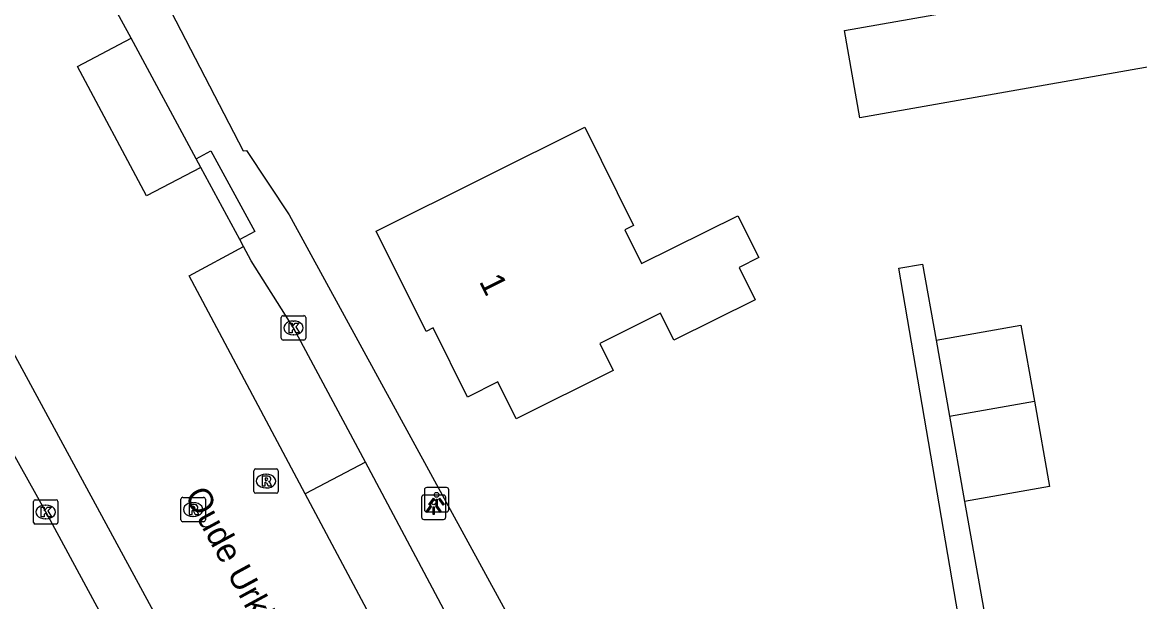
# Model space of a CAD drawing. Extents: x 162880 to 165536, y 384011 to 385179.
# Drawn here: x 164236.51 to 164282.3, y 384274.97 to 384298.69 of the extents above; entities that cross this region are included whole.
import ezdxf

# ---------------------------------------------------------------- set-up
doc = ezdxf.new("R2010")
doc.units = 0
for name, color, linetype in [('IMGEO_Kolk', 7, 'Continuous'), ('IMGEO_Lichtpunt', 7, 'Continuous'), ('IMGEO_Openbare_ruimte_label', 7, 'Continuous'), ('IMGEO_OVBaan_gesloten', 7, 'Continuous'), ('IMGEO_Pand', 7, 'Continuous'), ('IMGEO_Pand_nummerreeks', 7, 'Continuous'), ('IMGEO_Rijbaan_lokaal_gesloten', 7, 'Continuous'), ('IMGEO_Rioolput', 7, 'Continuous'), ('IMGEO_Voetpad_open', 7, 'Continuous')]:
    doc.layers.add(name, color=color, linetype=linetype)

msp = doc.modelspace()

# ---------------------------------------------------------------- linework, layer by layer
at = {"layer": 'IMGEO_Kolk'}
for p, q in [((164247.123, 384285.753), (164247.123, 384286.605)), ((164247.198, 384286.679), (164248.05, 384286.679)), ((164247.611, 384286.459), (164247.636, 384286.459)), ((164248.124, 384286.605), (164248.124, 384285.753)), ((164247.634, 384285.899), (164247.609, 384285.899)), ((164248.05, 384285.679), (164247.198, 384285.679)), ((164236.967, 384278.213), (164236.967, 384279.065)), ((164237.042, 384279.139), (164237.894, 384279.139)), ((164237.968, 384279.065), (164237.968, 384278.213)), ((164237.455, 384278.919), (164237.48, 384278.919)), ((164237.894, 384278.139), (164237.042, 384278.139)), ((164237.478, 384278.359), (164237.453, 384278.359))]:
    msp.add_line(p, q, dxfattribs=at)
for points in [[(164247.123, 384285.753), (164247.123, 384286.605)], [(164247.198, 384286.679), (164248.05, 384286.679)], [(164247.444, 384286.379), (164247.567, 384286.379), (164247.567, 384286.228), (164247.697, 384286.379), (164247.861, 384286.379), (164247.715, 384286.228), (164247.868, 384285.979), (164247.716, 384285.979), (164247.631, 384286.143), (164247.567, 384286.076), (164247.567, 384285.979), (164247.444, 384285.979), (164247.444, 384286.379)], [(164248.124, 384286.605), (164248.124, 384285.753)], [(164248.05, 384285.679), (164247.198, 384285.679)], [(164236.967, 384278.213), (164236.967, 384279.065)], [(164237.042, 384279.139), (164237.894, 384279.139)], [(164237.968, 384279.065), (164237.968, 384278.213)], [(164237.288, 384278.839), (164237.411, 384278.839), (164237.411, 384278.688), (164237.541, 384278.839), (164237.705, 384278.839), (164237.559, 384278.688), (164237.712, 384278.439), (164237.56, 384278.439), (164237.475, 384278.603), (164237.411, 384278.536), (164237.411, 384278.439), (164237.288, 384278.439), (164237.288, 384278.839)], [(164237.894, 384278.139), (164237.042, 384278.139)]]:
    msp.add_lwpolyline(points, dxfattribs=at)
for centre, start, end in [((164247.2, 384286.603), 91.552, 178.448), ((164247.2, 384286.603), 91.552, 178.448), ((164248.048, 384286.603), 1.552, 88.448), ((164248.048, 384286.603), 1.552, 88.448), ((164247.2, 384285.755), 181.552, 268.448), ((164247.2, 384285.755), 181.552, 268.448), ((164248.048, 384285.755), 271.552, 358.448), ((164248.048, 384285.755), 271.552, 358.448), ((164237.044, 384279.063), 91.552, 178.448), ((164237.044, 384279.063), 91.552, 178.448), ((164237.892, 384279.063), 1.552, 88.448), ((164237.892, 384279.063), 1.552, 88.448), ((164237.044, 384278.215), 181.552, 268.448), ((164237.044, 384278.215), 181.552, 268.448), ((164237.892, 384278.215), 271.552, 358.448), ((164237.892, 384278.215), 271.552, 358.448)]:
    msp.add_arc(centre, 0.0765, start, end, dxfattribs=at)
for centre, major_axis, ratio, start_param, end_param in [((164247.61, 384286.179), (-0.387, 0.002), 0.722429, 4.712389, 7.853982), ((164247.635, 384286.179), (-0.39, 0.002), 0.717154, 1.570796, 4.712389), ((164237.454, 384278.639), (-0.387, 0.002), 0.722429, 4.712389, 7.853982), ((164237.479, 384278.639), (-0.39, 0.002), 0.717154, 1.570796, 4.712389)]:
    msp.add_ellipse(centre, major_axis=major_axis, ratio=ratio, start_param=start_param, end_param=end_param, dxfattribs=at)
at = {"layer": 'IMGEO_Lichtpunt'}
for p, q in [((164252.989, 384279.543), (164252.989, 384278.736)), ((164252.989, 384279.543), (164252.989, 384278.736)), ((164253.891, 384279.638), (164253.083, 384279.638)), ((164253.891, 384279.638), (164253.083, 384279.638)), ((164253.985, 384278.736), (164253.985, 384279.543)), ((164253.985, 384278.736), (164253.985, 384279.543)), ((164252.87, 384279.238), (164252.87, 384278.431)), ((164252.87, 384279.238), (164252.87, 384278.431)), ((164253.772, 384279.333), (164252.964, 384279.333)), ((164253.772, 384279.333), (164252.964, 384279.333)), ((164253.866, 384278.431), (164253.866, 384279.238)), ((164253.866, 384278.431), (164253.866, 384279.238)), ((164253.083, 384278.642), (164253.891, 384278.642)), ((164253.083, 384278.642), (164253.891, 384278.642)), ((164252.964, 384278.337), (164253.772, 384278.337)), ((164252.964, 384278.337), (164253.772, 384278.337))]:
    msp.add_line(p, q, dxfattribs=at)
for points in [[(164253.363, 384279.207), (164253.402, 384279.179), (164253.214, 384278.917), (164253.176, 384278.944), (164253.363, 384279.207)], [(164253.465, 384279.159), (164253.512, 384279.159), (164253.512, 384278.837), (164253.465, 384278.837), (164253.465, 384279.159)], [(164253.575, 384279.179), (164253.613, 384279.206), (164253.8, 384278.944), (164253.761, 384278.916), (164253.575, 384279.179)], [(164253.244, 384278.902), (164253.283, 384278.874), (164253.095, 384278.612), (164253.057, 384278.639), (164253.244, 384278.902)], [(164253.346, 384278.854), (164253.393, 384278.854), (164253.393, 384278.532), (164253.346, 384278.532), (164253.346, 384278.854)], [(164253.456, 384278.874), (164253.494, 384278.901), (164253.681, 384278.639), (164253.642, 384278.611), (164253.456, 384278.874)]]:
    msp.add_lwpolyline(points, dxfattribs=at)
for centre in [(164253.488, 384279.341), (164253.369, 384279.036)]:
    msp.add_circle(centre, 0.0994, dxfattribs=at)
for centre, start, end in [((164253.083, 384279.543), 90, 180), ((164253.083, 384279.543), 90, 180), ((164253.891, 384279.543), 0, 90), ((164253.891, 384279.543), 0, 90), ((164252.964, 384279.238), 90, 180), ((164252.964, 384279.238), 90, 180), ((164253.772, 384279.238), 0, 90), ((164253.772, 384279.238), 0, 90), ((164253.083, 384278.736), 180, 270), ((164253.083, 384278.736), 180, 270), ((164253.891, 384278.736), 270, 0), ((164253.891, 384278.736), 270, 360), ((164252.964, 384278.431), 180, 270), ((164252.964, 384278.431), 180, 270), ((164253.772, 384278.431), 270, 0), ((164253.772, 384278.431), 270, 360)]:
    msp.add_arc(centre, 0.0946, start, end, dxfattribs=at)
at = {"layer": 'IMGEO_OVBaan_gesloten'}
for points in [[(164250.573, 384280.685), (164248.108, 384279.38)], [(164269.773, 384244.273), (164268.442, 384246.955), (164266.854, 384250), (164265.912, 384251.805), (164255.842, 384270.772), (164250.573, 384280.685)], [(164269.773, 384244.273), (164259.664, 384257.72), (164248.108, 384279.38)]]:
    msp.add_lwpolyline(points, dxfattribs=at)
at = {"layer": 'IMGEO_Pand'}
for points in [[(164283.929, 384297.094), (164270.831, 384294.777), (164270.198, 384298.357), (164279.159, 384299.942), (164278.658, 384302.776), (164282.557, 384303.466), (164282.548, 384303.515), (164282.804, 384303.56), (164282.817, 384303.491), (164290.458, 384304.843), (164290.597, 384304.054), (164291.704, 384304.252), (164292.271, 384301.071), (164291.159, 384300.88), (164291.589, 384298.449)], [(164259.556, 384294.396), (164261.556, 384290.377), (164261.197, 384290.198), (164261.886, 384288.812), (164265.832, 384290.775), (164266.687, 384289.057), (164265.882, 384288.656), (164266.542, 384287.33), (164263.209, 384285.672), (164262.659, 384286.776), (164260.171, 384285.538), (164260.723, 384284.431), (164256.747, 384282.452), (164255.994, 384283.965), (164254.753, 384283.347), (164253.346, 384286.175), (164253.059, 384286.033), (164251.013, 384290.145), (164255.481, 384292.369), (164259.556, 384294.396)], [(164273.957, 384285.675), (164277.428, 384286.289), (164277.994, 384283.174)], [(164273.957, 384285.675), (164274.509, 384282.558)], [(164274.509, 384282.558), (164277.994, 384283.174)], [(164277.994, 384283.174), (164278.603, 384279.686), (164275.126, 384279.071)], [(164274.509, 384282.558), (164275.126, 384279.071)]]:
    msp.add_lwpolyline(points, dxfattribs=at)
at = {"layer": 'IMGEO_Rijbaan_lokaal_gesloten'}
for points in [[(164240.968, 384298.04), (164239.944, 384299.935)], [(164243.824, 384292.753), (164241.598, 384291.582), (164238.772, 384296.879), (164240.968, 384298.04)], [(164229.396, 384297.567), (164250.722, 384258.259), (164249.04, 384257.338)], [(164245.423, 384289.793), (164243.824, 384292.753)], [(164245.577, 384289.508), (164245.423, 384289.793)], [(164248.108, 384279.38), (164243.342, 384288.314), (164245.577, 384289.508)]]:
    msp.add_lwpolyline(points, dxfattribs=at)
at = {"layer": 'IMGEO_Rioolput'}
for p, q in [((164246.073, 384280.404), (164246.925, 384280.404)), ((164245.998, 384279.478), (164245.998, 384280.33)), ((164246.486, 384280.184), (164246.511, 384280.184)), ((164246.999, 384280.33), (164246.999, 384279.478)), ((164246.509, 384279.624), (164246.484, 384279.624)), ((164243.011, 384278.312), (164243.011, 384279.164)), ((164243.086, 384279.238), (164243.938, 384279.238)), ((164243.499, 384279.018), (164243.524, 384279.018)), ((164244.012, 384279.164), (164244.012, 384278.312)), ((164246.925, 384279.404), (164246.073, 384279.404)), ((164243.938, 384278.238), (164243.086, 384278.238)), ((164243.522, 384278.458), (164243.497, 384278.458))]:
    msp.add_line(p, q, dxfattribs=at)
for points in [[(164246.073, 384280.404), (164246.925, 384280.404)], [(164245.998, 384279.478), (164245.998, 384280.33)], [(164246.587, 384280.102), (164246.335, 384280.104), (164246.335, 384279.704)], [(164246.513, 384280.023), (164246.459, 384280.023), (164246.459, 384279.942)], [(164246.459, 384279.942), (164246.511, 384279.942)], [(164246.999, 384280.33), (164246.999, 384279.478)], [(164246.335, 384279.704), (164246.459, 384279.704), (164246.459, 384279.866), (164246.47, 384279.866)], [(164246.517, 384279.837), (164246.588, 384279.704), (164246.728, 384279.704), (164246.663, 384279.83)], [(164243.011, 384278.312), (164243.011, 384279.164)], [(164243.086, 384279.238), (164243.938, 384279.238)], [(164244.012, 384279.164), (164244.012, 384278.312)], [(164246.925, 384279.404), (164246.073, 384279.404)], [(164243.6, 384278.936), (164243.348, 384278.938), (164243.348, 384278.538)], [(164243.348, 384278.538), (164243.472, 384278.538), (164243.472, 384278.7), (164243.483, 384278.7)], [(164243.526, 384278.857), (164243.472, 384278.857), (164243.472, 384278.776)], [(164243.472, 384278.776), (164243.524, 384278.776)], [(164243.53, 384278.671), (164243.601, 384278.538), (164243.741, 384278.538), (164243.676, 384278.664)], [(164243.938, 384278.238), (164243.086, 384278.238)]]:
    msp.add_lwpolyline(points, dxfattribs=at)
for centre, radius, start, end in [((164246.075, 384280.328), 0.0765, 91.552, 178.448), ((164246.075, 384280.328), 0.0765, 91.552, 178.448), ((164246.923, 384280.328), 0.0765, 1.552, 88.448), ((164246.923, 384280.328), 0.0765, 1.552, 88.448), ((164246.495, 384280.131), 0.19, 274.7715, 282.9687), ((164246.519, 384279.927), 0.0964, 77.0061, 93.1865), ((164246.533, 384279.984), 0.0378, 276.6634, 79.6772), ((164246.586, 384279.992), 0.109, 350.3612, 89.416), ((164246.584, 384279.992), 0.112, 277.5842, 350.9817), ((164246.075, 384279.48), 0.0765, 181.552, 268.448), ((164246.075, 384279.48), 0.0765, 181.552, 268.448), ((164246.469, 384279.813), 0.0533, 26.0293, 88.6989), ((164246.568, 384279.777), 0.108, 29.5134, 73.7905), ((164246.923, 384279.48), 0.0765, 271.552, 358.448), ((164246.923, 384279.48), 0.0765, 271.552, 358.448), ((164243.088, 384279.162), 0.0765, 91.552, 178.448), ((164243.088, 384279.162), 0.0765, 91.552, 178.448), ((164243.936, 384279.162), 0.0765, 1.552, 88.448), ((164243.936, 384279.162), 0.0765, 1.552, 88.448), ((164243.482, 384278.647), 0.0533, 26.0293, 88.6989), ((164243.508, 384278.965), 0.19, 274.7715, 282.9687), ((164243.532, 384278.761), 0.0964, 77.0061, 93.1865), ((164243.546, 384278.818), 0.0378, 276.6634, 79.6772), ((164243.599, 384278.826), 0.109, 350.3612, 89.416), ((164243.597, 384278.826), 0.112, 277.5842, 350.9817), ((164243.581, 384278.611), 0.108, 29.5134, 73.7905), ((164243.088, 384278.314), 0.0765, 181.552, 268.448), ((164243.088, 384278.314), 0.0765, 181.552, 268.448), ((164243.936, 384278.314), 0.0765, 271.552, 358.448), ((164243.936, 384278.314), 0.0765, 271.552, 358.448)]:
    msp.add_arc(centre, radius, start, end, dxfattribs=at)
for centre, major_axis, ratio, start_param, end_param in [((164246.485, 384279.904), (-0.387, 0.002), 0.722429, 4.712389, 7.853982), ((164246.51, 384279.904), (-0.39, 0.002), 0.717154, 1.570796, 4.712389), ((164243.498, 384278.738), (-0.387, 0.002), 0.722429, 4.712389, 7.853982), ((164243.523, 384278.738), (-0.39, 0.002), 0.717154, 1.570796, 4.712389)]:
    msp.add_ellipse(centre, major_axis=major_axis, ratio=ratio, start_param=start_param, end_param=end_param, dxfattribs=at)
at = {"layer": 'IMGEO_Voetpad_open'}
for points in [[(164241.621, 384301.03), (164245.563, 384293.433), (164245.698, 384293.443), (164247.447, 384290.807), (164265.625, 384257.55)], [(164243.635, 384293.103), (164240.968, 384298.04)], [(164248.74, 384257.903), (164246.74, 384261.507), (164237.469, 384278.64), (164232.524, 384287.484), (164229.138, 384293.772)], [(164243.635, 384293.103), (164244.235, 384293.431), (164246.037, 384290.128), (164245.423, 384289.793)], [(164243.824, 384292.753), (164243.635, 384293.103)], [(164250.573, 384280.685), (164247.624, 384286.179), (164245.892, 384288.924), (164245.577, 384289.508)], [(164277.401, 384259.579), (164272.425, 384288.625), (164273.405, 384288.793), (164273.957, 384285.675)], [(164275.126, 384279.071), (164276.143, 384273.323)]]:
    msp.add_lwpolyline(points, dxfattribs=at)

# ---------------------------------------------------------------- texts
at = {"layer": 'IMGEO_Openbare_ruimte_label'}
msp.add_text('Oude Urkhovenseweg', height=1, rotation=298.487, dxfattribs=at).set_placement((164243.145, 384279.326))
at = {"layer": 'IMGEO_Pand_nummerreeks'}
msp.add_text('1', height=1, rotation=296.4515, dxfattribs=at).set_placement((164255.211, 384288.085))

doc.saveas('drawing.dxf')
